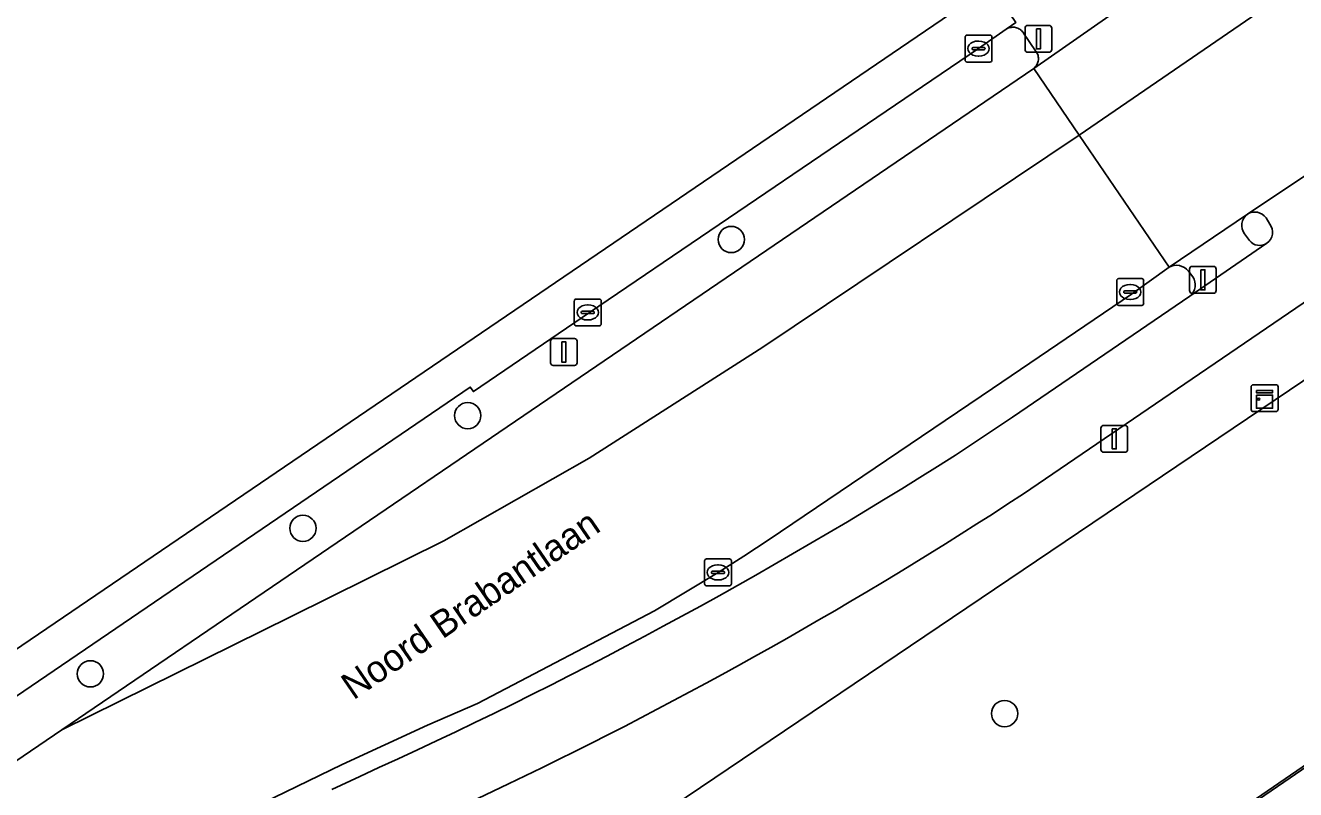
# Model space of a CAD drawing. Extents: x 158086 to 159499, y 382904 to 383981.
# Drawn here: x 158644.97 to 158692.22, y 383667.56 to 383696 of the extents above; entities that cross this region are included whole.
import ezdxf

# ---------------------------------------------------------------- set-up
doc = ezdxf.new("R2010")
doc.units = 0
for name, color, linetype in [('IMGEO_Berm_groen', 7, 'Continuous'), ('IMGEO_Boom', 7, 'Continuous'), ('IMGEO_Erf', 7, 'Continuous'), ('IMGEO_Fietspad_gesloten', 7, 'Continuous'), ('IMGEO_Groenvoorziening', 7, 'Continuous'), ('IMGEO_Haag', 7, 'Continuous'), ('IMGEO_Hek', 7, 'Continuous'), ('IMGEO_Kast', 7, 'Continuous'), ('IMGEO_Kolk', 7, 'Continuous'), ('IMGEO_Lichtmast', 7, 'Continuous'), ('IMGEO_Openbare_ruimte_label', 7, 'Continuous'), ('IMGEO_OVBaan_gesloten', 7, 'Continuous'), ('IMGEO_Pand', 7, 'Continuous'), ('IMGEO_Pand_overbouw', 7, 'Continuous'), ('IMGEO_Rijbaan_regionaal_gesloten', 7, 'Continuous'), ('IMGEO_Verkeerseiland_open', 7, 'Continuous'), ('IMGEO_Verkeersregelinstallatiepaal', 7, 'Continuous'), ('IMGEO_Voetpad_open', 7, 'Continuous')]:
    doc.layers.add(name, color=color, linetype=linetype)

msp = doc.modelspace()

# ---------------------------------------------------------------- linework, layer by layer
at = {"layer": 'IMGEO_Berm_groen'}
msp.add_lwpolyline([(158549.805, 383604.037), (158646.334, 383669.776), (158682.481, 383694.393), (158682.512, 383694.42), (158682.541, 383694.449), (158682.567, 383694.481), (158682.59, 383694.515), (158682.61, 383694.551), (158682.627, 383694.589), (158682.64, 383694.628), (158682.649, 383694.668), (158682.655, 383694.709), (158682.658, 383694.75), (158682.656, 383694.791), (158682.651, 383694.832), (158682.643, 383694.872), (158682.631, 383694.911), (158682.615, 383694.949), (158682.596, 383694.986), (158682.574, 383695.021), (158682.553, 383695.048), (158682.107, 383695.704), (158682.083, 383695.739), (158682.057, 383695.771), (158682.027, 383695.802), (158681.995, 383695.829), (158681.961, 383695.853), (158681.925, 383695.874), (158681.886, 383695.892), (158681.847, 383695.907), (158681.806, 383695.918), (158681.765, 383695.925), (158681.723, 383695.928), (158681.681, 383695.928), (158681.639, 383695.924), (158681.597, 383695.916), (158681.557, 383695.904), (158681.518, 383695.889), (158681.48, 383695.871), (158681.455, 383695.856), (158680.425, 383695.134), (158665.959, 383685.315), (158661.637, 383682.37), (158661.52, 383682.534), (158548.056, 383605.231)], dxfattribs=at)
at = {"layer": 'IMGEO_Boom'}
for centre in [(158671.23, 383688.028), (158661.429, 383681.474), (158655.297, 383677.281), (158647.392, 383671.865), (158681.398, 383670.386)]:
    msp.add_circle(centre, 0.489, dxfattribs=at)
at = {"layer": 'IMGEO_Erf'}
for points in [[(158729.099, 383616.559), (158728.839, 383620.185), (158728.439, 383620.385), (158728.428, 383620.601), (158728.677, 383620.637), (158728.348, 383626.76), (158727.972, 383629.705), (158727.114, 383632.709), (158726.048, 383635.333), (158724.872, 383637.952), (158708.676, 383673.308), (158706.167, 383677.797), (158704.425, 383679.61), (158703.932, 383680.049), (158702.053, 383681.54), (158697.379, 383684.33), (158696.494, 383684.617), (158695.551, 383684.559), (158694.59, 383684.171), (158658.622, 383659.897), (158670.444, 383632.112), (158671.436, 383629.225), (158672.003, 383626.033), (158672.679, 383613.971)], [(158692.312, 383653.38), (158686.375, 383649.304), (158685.946, 383649.919), (158683.173, 383653.983), (158681.59, 383656.267), (158681.684, 383656.321), (158680.398, 383658.194), (158688.051, 383663.47), (158687.222, 383664.705), (158693.83, 383669.241)]]:
    msp.add_lwpolyline(points, dxfattribs=at)
at = {"layer": 'IMGEO_Fietspad_gesloten'}
for points in [[(158693.312, 383690.899), (158690.431, 383688.972)], [(158691.123, 383688.832), (158691.262, 383688.601)], [(158691.152, 383687.89), (158688.292, 383685.926), (158681.697, 383681.423), (158679.574, 383680.007)], [(158682.097, 383678.561), (158695.782, 383687.887)], [(158653.924, 383663.46), (158662.945, 383667.77)], [(158657.409, 383668.05), (158656.375, 383667.557)]]:
    msp.add_lwpolyline(points, dxfattribs=at)
for centre, radius, start, end in [((158690.703, 383688.537), 0.513, 35.0697, 122.0558), ((158690.874, 383688.297), 0.493, 304.3749, 38.0359), ((158584.173, 383830.332), 178.043, 294.28914, 302.40051), ((158591.752, 383816.515), 164.904, 295.57685, 303.22044)]:
    msp.add_arc(centre, radius, start, end, dxfattribs=at)
at = {"layer": 'IMGEO_Groenvoorziening'}
for points in [[(158687.517, 383686.999), (158686.113, 383685.997), (158680.953, 383682.478), (158672.641, 383676.868), (158671.702, 383676.244), (158670.738, 383675.639), (158668.38, 383674.215), (158661.786, 383670.765), (158659.936, 383669.95), (158656.759, 383668.489), (158653.383, 383666.854), (158646.689, 383663.021), (158642.887, 383660.468), (158638.518, 383657.521), (158625.745, 383648.797), (158616.433, 383642.468), (158609.643, 383637.826), (158596.373, 383628.777)], [(158688.397, 383686.643), (158688.235, 383686.851)], [(158679.574, 383680.007), (158681.697, 383681.423), (158688.292, 383685.926)], [(158656.375, 383667.557), (158657.409, 383668.05)]]:
    msp.add_lwpolyline(points, dxfattribs=at)
for centre, radius, start, end in [((158687.788, 383686.499), 0.569, 38.2587, 118.447), ((158687.942, 383686.343), 0.545, 309.9592, 33.3781), ((158584.173, 383830.332), 178.043, 294.28914, 302.40051)]:
    msp.add_arc(centre, radius, start, end, dxfattribs=at)
at = {"layer": 'IMGEO_Haag'}
for points in [[(158687.517, 383686.999), (158686.113, 383685.997), (158680.953, 383682.478), (158672.641, 383676.868), (158671.702, 383676.244), (158670.738, 383675.639), (158668.38, 383674.215), (158661.786, 383670.765), (158659.936, 383669.95), (158656.759, 383668.489), (158653.383, 383666.854), (158646.689, 383663.021), (158642.887, 383660.468), (158638.518, 383657.521), (158625.745, 383648.797), (158616.433, 383642.468), (158609.643, 383637.826), (158596.373, 383628.777)], [(158688.397, 383686.643), (158688.235, 383686.851)], [(158679.574, 383680.007), (158681.697, 383681.423), (158688.292, 383685.926)], [(158656.375, 383667.557), (158657.409, 383668.05)]]:
    msp.add_lwpolyline(points, dxfattribs=at)
for centre, radius, start, end in [((158687.788, 383686.499), 0.569, 38.2587, 118.447), ((158687.942, 383686.343), 0.545, 309.9592, 33.3781), ((158584.173, 383830.332), 178.043, 294.28914, 302.40051)]:
    msp.add_arc(centre, radius, start, end, dxfattribs=at)
at = {"layer": 'IMGEO_Hek'}
msp.add_lwpolyline([(158658.622, 383659.897), (158694.59, 383684.171), (158695.551, 383684.559), (158696.494, 383684.617), (158697.379, 383684.33)], dxfattribs=at)
at = {"layer": 'IMGEO_Kast'}
for p, q in [((158690.571, 383681.697), (158690.571, 383682.538)), ((158690.571, 383682.538), (158690.571, 383681.697)), ((158690.646, 383682.622), (158691.487, 383682.622)), ((158691.487, 383682.622), (158690.646, 383682.622)), ((158691.571, 383682.547), (158691.571, 383681.706)), ((158691.571, 383681.706), (158691.571, 383682.547)), ((158691.496, 383681.622), (158690.655, 383681.622)), ((158690.655, 383681.622), (158691.496, 383681.622))]:
    msp.add_line(p, q, dxfattribs=at)
for points in [[(158690.766, 383682.412), (158691.366, 383682.412), (158691.366, 383682.327), (158690.766, 383682.327), (158690.766, 383682.412)], [(158690.766, 383682.237), (158691.366, 383682.237), (158691.366, 383681.748), (158690.766, 383681.748), (158690.766, 383682.237)]]:
    msp.add_lwpolyline(points, dxfattribs=at)
msp.add_circle((158690.85, 383682.086), 0.0377, dxfattribs=at)
for centre, start, end in [((158690.649, 383682.544), 92.4484, 184.2845), ((158690.649, 383682.544), 92.4484, 184.2845), ((158691.493, 383682.544), 2.4484, 94.2845), ((158691.493, 383682.544), 2.4484, 94.2845), ((158690.649, 383681.7), 182.4484, 274.2845), ((158690.649, 383681.7), 182.4484, 274.2845), ((158691.493, 383681.7), 272.4484, 4.2845), ((158691.493, 383681.7), 272.4484, 4.2845)]:
    msp.add_arc(centre, 0.0779, start, end, dxfattribs=at)
at = {"layer": 'IMGEO_Kolk'}
for p, q in [((158679.928, 383694.707), (158679.928, 383695.559)), ((158680.003, 383695.633), (158680.855, 383695.633)), ((158680.929, 383695.559), (158680.929, 383694.707)), ((158680.187, 383695.127), (158680.187, 383695.139)), ((158680.625, 383695.09), (158680.227, 383695.09)), ((158680.23, 383695.176), (158680.628, 383695.176)), ((158680.416, 383695.413), (158680.441, 383695.413)), ((158680.671, 383695.139), (158680.671, 383695.127)), ((158680.855, 383694.633), (158680.003, 383694.633)), ((158680.439, 383694.853), (158680.414, 383694.853)), ((158685.645, 383686.574), (158686.497, 383686.574)), ((158685.57, 383685.648), (158685.57, 383686.5)), ((158685.829, 383686.068), (158685.829, 383686.08)), ((158685.872, 383686.117), (158686.27, 383686.117)), ((158686.058, 383686.354), (158686.083, 383686.354)), ((158686.313, 383686.08), (158686.313, 383686.068)), ((158686.571, 383686.5), (158686.571, 383685.648)), ((158665.393, 383684.888), (158665.393, 383685.74)), ((158665.468, 383685.814), (158666.32, 383685.814)), ((158665.881, 383685.594), (158665.906, 383685.594)), ((158666.394, 383685.74), (158666.394, 383684.888)), ((158686.497, 383685.574), (158685.645, 383685.574)), ((158686.267, 383686.031), (158685.869, 383686.031)), ((158686.081, 383685.794), (158686.056, 383685.794)), ((158665.652, 383685.308), (158665.652, 383685.32)), ((158666.09, 383685.271), (158665.692, 383685.271)), ((158665.695, 383685.357), (158666.093, 383685.357)), ((158666.136, 383685.32), (158666.136, 383685.308)), ((158666.32, 383684.814), (158665.468, 383684.814)), ((158665.904, 383685.034), (158665.879, 383685.034)), ((158670.312, 383676.139), (158671.164, 383676.139)), ((158670.237, 383675.213), (158670.237, 383676.065)), ((158670.539, 383675.682), (158670.937, 383675.682)), ((158670.725, 383675.919), (158670.75, 383675.919)), ((158671.238, 383676.065), (158671.238, 383675.213)), ((158670.496, 383675.633), (158670.496, 383675.645)), ((158670.934, 383675.596), (158670.536, 383675.596)), ((158670.748, 383675.359), (158670.723, 383675.359)), ((158670.98, 383675.645), (158670.98, 383675.633)), ((158671.164, 383675.139), (158670.312, 383675.139))]:
    msp.add_line(p, q, dxfattribs=at)
for points in [[(158679.928, 383694.707), (158679.928, 383695.559)], [(158680.003, 383695.633), (158680.855, 383695.633)], [(158680.929, 383695.559), (158680.929, 383694.707)], [(158680.855, 383694.633), (158680.003, 383694.633)], [(158685.645, 383686.574), (158686.497, 383686.574)], [(158685.57, 383685.648), (158685.57, 383686.5)], [(158686.571, 383686.5), (158686.571, 383685.648)], [(158665.393, 383684.888), (158665.393, 383685.74)], [(158665.468, 383685.814), (158666.32, 383685.814)], [(158666.394, 383685.74), (158666.394, 383684.888)], [(158686.497, 383685.574), (158685.645, 383685.574)], [(158666.32, 383684.814), (158665.468, 383684.814)], [(158670.312, 383676.139), (158671.164, 383676.139)], [(158670.237, 383675.213), (158670.237, 383676.065)], [(158671.238, 383676.065), (158671.238, 383675.213)], [(158671.164, 383675.139), (158670.312, 383675.139)]]:
    msp.add_lwpolyline(points, dxfattribs=at)
for centre, radius, start, end in [((158680.005, 383695.557), 0.0765, 91.552, 178.448), ((158680.005, 383695.557), 0.0765, 91.552, 178.448), ((158680.853, 383695.557), 0.0765, 1.552, 88.448), ((158680.853, 383695.557), 0.0765, 1.552, 88.448), ((158680.227, 383695.136), 0.0403, 85.8775, 175.7526), ((158680.224, 383695.126), 0.0366, 178.938, 274.7102), ((158680.628, 383695.133), 0.043, 264.8664, 352.4533), ((158680.632, 383695.138), 0.0386, 1.7309, 96.639), ((158680.005, 383694.709), 0.0765, 181.552, 268.448), ((158680.005, 383694.709), 0.0765, 181.552, 268.448), ((158680.853, 383694.709), 0.0765, 271.552, 358.448), ((158680.853, 383694.709), 0.0765, 271.552, 358.448), ((158685.647, 383686.498), 0.0765, 91.552, 178.448), ((158685.647, 383686.498), 0.0765, 91.552, 178.448), ((158686.495, 383686.498), 0.0765, 1.552, 88.448), ((158686.495, 383686.498), 0.0765, 1.552, 88.448), ((158685.869, 383686.077), 0.0403, 85.8775, 175.7526), ((158685.866, 383686.067), 0.0366, 178.938, 274.7102), ((158686.27, 383686.074), 0.043, 264.8664, 352.4533), ((158686.274, 383686.079), 0.0386, 1.7309, 96.639), ((158665.47, 383685.738), 0.0765, 91.552, 178.448), ((158665.47, 383685.738), 0.0765, 91.552, 178.448), ((158666.318, 383685.738), 0.0765, 1.552, 88.448), ((158666.318, 383685.738), 0.0765, 1.552, 88.448), ((158685.647, 383685.65), 0.0765, 181.552, 268.448), ((158685.647, 383685.65), 0.0765, 181.552, 268.448), ((158686.495, 383685.65), 0.0765, 271.552, 358.448), ((158686.495, 383685.65), 0.0765, 271.552, 358.448), ((158665.692, 383685.317), 0.0403, 85.8775, 175.7526), ((158665.689, 383685.307), 0.0366, 178.938, 274.7102), ((158666.093, 383685.314), 0.043, 264.8664, 352.4533), ((158666.097, 383685.319), 0.0386, 1.7309, 96.639), ((158665.47, 383684.89), 0.0765, 181.552, 268.448), ((158665.47, 383684.89), 0.0765, 181.552, 268.448), ((158666.318, 383684.89), 0.0765, 271.552, 358.448), ((158666.318, 383684.89), 0.0765, 271.552, 358.448), ((158670.314, 383676.063), 0.0765, 91.552, 178.448), ((158670.314, 383676.063), 0.0765, 91.552, 178.448), ((158671.162, 383676.063), 0.0765, 1.552, 88.448), ((158671.162, 383676.063), 0.0765, 1.552, 88.448), ((158670.536, 383675.642), 0.0403, 85.8775, 175.7526), ((158670.941, 383675.644), 0.0386, 1.7309, 96.639), ((158670.314, 383675.215), 0.0765, 181.552, 268.448), ((158670.314, 383675.215), 0.0765, 181.552, 268.448), ((158670.533, 383675.632), 0.0366, 178.938, 274.7102), ((158670.937, 383675.639), 0.043, 264.8664, 352.4533), ((158671.162, 383675.215), 0.0765, 271.552, 358.448), ((158671.162, 383675.215), 0.0765, 271.552, 358.448)]:
    msp.add_arc(centre, radius, start, end, dxfattribs=at)
for centre, major_axis, ratio, start_param, end_param in [((158680.415, 383695.133), (-0.387, 0.002), 0.722429, 4.712389, 7.853982), ((158680.44, 383695.133), (-0.39, 0.002), 0.717154, 1.570796, 4.712389), ((158686.057, 383686.074), (-0.387, 0.002), 0.722429, 4.712389, 7.853982), ((158686.082, 383686.074), (-0.39, 0.002), 0.717154, 1.570796, 4.712389), ((158665.88, 383685.314), (-0.387, 0.002), 0.722429, 4.712389, 7.853982), ((158665.905, 383685.314), (-0.39, 0.002), 0.717154, 1.570796, 4.712389), ((158670.724, 383675.639), (-0.387, 0.002), 0.722429, 4.712389, 7.853982), ((158670.749, 383675.639), (-0.39, 0.002), 0.717154, 1.570796, 4.712389)]:
    msp.add_ellipse(centre, major_axis=major_axis, ratio=ratio, start_param=start_param, end_param=end_param, dxfattribs=at)
at = {"layer": 'IMGEO_Lichtmast'}
for p, q in [((158664.508, 383683.442), (158664.508, 383684.242)), ((158664.508, 383684.242), (158664.508, 383683.442)), ((158664.608, 383684.342), (158665.398, 383684.342)), ((158665.398, 383684.342), (158664.608, 383684.342)), ((158665.498, 383684.242), (158665.498, 383683.442)), ((158665.498, 383683.442), (158665.498, 383684.242)), ((158665.398, 383683.342), (158664.608, 383683.342)), ((158664.608, 383683.342), (158665.398, 383683.342)), ((158684.984, 383680.21), (158684.984, 383681.01)), ((158684.984, 383681.01), (158684.984, 383680.21)), ((158685.084, 383681.11), (158685.874, 383681.11)), ((158685.874, 383681.11), (158685.084, 383681.11)), ((158685.974, 383681.01), (158685.974, 383680.21)), ((158685.974, 383680.21), (158685.974, 383681.01)), ((158685.874, 383680.11), (158685.084, 383680.11)), ((158685.084, 383680.11), (158685.874, 383680.11))]:
    msp.add_line(p, q, dxfattribs=at)
for points in [[(158664.928, 383684.217), (158665.078, 383684.217), (158665.078, 383683.467), (158664.928, 383683.467), (158664.928, 383684.217)], [(158685.404, 383680.985), (158685.554, 383680.985), (158685.554, 383680.235), (158685.404, 383680.235), (158685.404, 383680.985)]]:
    msp.add_lwpolyline(points, dxfattribs=at)
for centre, start, end in [((158664.608, 383684.242), 90, 180), ((158664.608, 383684.242), 90, 180), ((158665.398, 383684.242), 0, 90), ((158665.398, 383684.242), 360, 90), ((158664.608, 383683.442), 180, 270), ((158664.608, 383683.442), 180, 270), ((158665.398, 383683.442), 270, 0), ((158665.398, 383683.442), 270, 0), ((158685.084, 383681.01), 90, 180), ((158685.084, 383681.01), 90, 180), ((158685.874, 383681.01), 0, 90), ((158685.874, 383681.01), 360, 90), ((158685.084, 383680.21), 180, 270), ((158685.084, 383680.21), 180, 270), ((158685.874, 383680.21), 270, 0), ((158685.874, 383680.21), 270, 0)]:
    msp.add_arc(centre, 0.1, start, end, dxfattribs=at)
at = {"layer": 'IMGEO_OVBaan_gesloten'}
msp.add_lwpolyline([(158548.056, 383605.231), (158661.52, 383682.534), (158661.637, 383682.37), (158665.959, 383685.315), (158680.425, 383695.134), (158681.455, 383695.856), (158681.822, 383696.107), (158680.904, 383697.465), (158637.817, 383668.138), (158540.809, 383602.111)], dxfattribs=at)
at = {"layer": 'IMGEO_Pand'}
msp.add_lwpolyline([(158693.83, 383669.241), (158687.222, 383664.705), (158688.051, 383663.47), (158680.398, 383658.194), (158681.684, 383656.321), (158681.59, 383656.267), (158683.173, 383653.983), (158685.946, 383649.919), (158686.375, 383649.304), (158692.312, 383653.38)], dxfattribs=at)
at = {"layer": 'IMGEO_Pand_overbouw'}
msp.add_lwpolyline([(158681.59, 383656.267), (158681.684, 383656.321), (158680.398, 383658.194), (158688.051, 383663.47), (158687.222, 383664.705), (158693.83, 383669.241), (158694.831, 383667.787), (158696.505, 383668.935), (158695.464, 383670.452), (158679.4, 383659.428)], close=True, dxfattribs=at)
at = {"layer": 'IMGEO_Rijbaan_regionaal_gesloten'}
for points in [[(158708.057, 383702.492), (158709.408, 383703.655), (158710.128, 383704.264), (158710.506, 383704.588), (158712.76, 383706.518), (158715.424, 383708.831), (158713.729, 383711.318), (158712.009, 383713.842), (158709.426, 383711.633), (158709.35, 383711.566), (158707.036, 383709.601), (158706.727, 383709.339), (158703.683, 383706.726), (158703.671, 383706.71), (158698.831, 383702.414), (158695.71, 383699.862), (158692.808, 383697.839), (158684.174, 383691.908), (158687.517, 383686.999), (158690.431, 383688.972), (158693.312, 383690.899), (158694.409, 383691.662), (158696.842, 383693.376), (158699.481, 383695.282)], [(158684.174, 383691.908), (158682.481, 383694.393), (158646.334, 383669.776), (158654.865, 383673.998), (158660.536, 383676.813), (158665.944, 383679.892), (158672.407, 383684.027)]]:
    msp.add_lwpolyline(points, close=True, dxfattribs=at)
for points in [[(158688.857, 383698.814), (158688.185, 383698.318), (158685.398, 383696.426), (158685.279, 383696.339), (158682.481, 383694.393), (158684.174, 383691.908), (158692.808, 383697.839), (158695.71, 383699.862), (158698.831, 383702.414), (158703.671, 383706.71), (158703.683, 383706.726)], [(158653.383, 383666.854), (158656.759, 383668.489), (158659.936, 383669.95), (158661.786, 383670.765), (158668.38, 383674.215), (158670.738, 383675.639), (158671.702, 383676.244), (158672.641, 383676.868), (158680.953, 383682.478), (158686.113, 383685.997), (158687.517, 383686.999), (158684.174, 383691.908), (158672.407, 383684.027), (158665.944, 383679.892), (158660.536, 383676.813), (158654.865, 383673.998), (158646.334, 383669.776), (158549.805, 383604.037)]]:
    msp.add_lwpolyline(points, dxfattribs=at)
at = {"layer": 'IMGEO_Verkeerseiland_open'}
for points in [[(158691.262, 383688.601), (158691.123, 383688.832)], [(158690.327, 383688.241), (158690.505, 383687.991)]]:
    msp.add_lwpolyline(points, dxfattribs=at)
for centre, radius, start, end in [((158690.729, 383688.557), 0.511, 125.6647, 218.1409), ((158690.703, 383688.537), 0.513, 35.0697, 122.0558), ((158690.874, 383688.297), 0.493, 304.3749, 38.0359), ((158690.883, 383688.291), 0.483, 218.4245, 303.8304)]:
    msp.add_arc(centre, radius, start, end, dxfattribs=at)
at = {"layer": 'IMGEO_Verkeersregelinstallatiepaal'}
for p, q in [((158682.26, 383695.997), (158683.05, 383695.997)), ((158683.05, 383695.997), (158682.26, 383695.997)), ((158682.16, 383695.097), (158682.16, 383695.897)), ((158682.16, 383695.897), (158682.16, 383695.097)), ((158683.15, 383695.897), (158683.15, 383695.097)), ((158683.15, 383695.097), (158683.15, 383695.897)), ((158683.05, 383694.997), (158682.26, 383694.997)), ((158682.26, 383694.997), (158683.05, 383694.997)), ((158688.377, 383687.029), (158689.167, 383687.029)), ((158689.167, 383687.029), (158688.377, 383687.029)), ((158688.277, 383686.129), (158688.277, 383686.929)), ((158688.277, 383686.929), (158688.277, 383686.129)), ((158689.267, 383686.929), (158689.267, 383686.129)), ((158689.267, 383686.129), (158689.267, 383686.929)), ((158689.167, 383686.029), (158688.377, 383686.029)), ((158688.377, 383686.029), (158689.167, 383686.029))]:
    msp.add_line(p, q, dxfattribs=at)
for points in [[(158682.58, 383695.872), (158682.73, 383695.872), (158682.73, 383695.122), (158682.58, 383695.122), (158682.58, 383695.872)], [(158688.697, 383686.904), (158688.847, 383686.904), (158688.847, 383686.154), (158688.697, 383686.154), (158688.697, 383686.904)]]:
    msp.add_lwpolyline(points, dxfattribs=at)
for centre, start, end in [((158682.26, 383695.897), 90, 180), ((158682.26, 383695.897), 90, 180), ((158683.05, 383695.897), 0, 90), ((158683.05, 383695.897), 360, 90), ((158682.26, 383695.097), 180, 270), ((158682.26, 383695.097), 180, 270), ((158683.05, 383695.097), 270, 0), ((158683.05, 383695.097), 270, 0), ((158688.377, 383686.929), 90, 180), ((158688.377, 383686.929), 90, 180), ((158689.167, 383686.929), 0, 90), ((158689.167, 383686.929), 360, 90), ((158688.377, 383686.129), 180, 270), ((158688.377, 383686.129), 180, 270), ((158689.167, 383686.129), 270, 0), ((158689.167, 383686.129), 270, 0)]:
    msp.add_arc(centre, 0.1, start, end, dxfattribs=at)
at = {"layer": 'IMGEO_Voetpad_open'}
for points in [[(158681.822, 383696.107), (158681.455, 383695.856), (158681.48, 383695.871), (158681.518, 383695.889), (158681.557, 383695.904), (158681.597, 383695.916), (158681.639, 383695.924), (158681.681, 383695.928), (158681.723, 383695.928), (158681.765, 383695.925), (158681.806, 383695.918), (158681.847, 383695.907), (158681.886, 383695.892), (158681.925, 383695.874), (158681.961, 383695.853), (158681.995, 383695.829), (158682.027, 383695.802), (158682.057, 383695.771), (158682.083, 383695.739), (158682.107, 383695.704), (158682.553, 383695.048), (158682.574, 383695.021), (158682.596, 383694.986), (158682.615, 383694.949), (158682.631, 383694.911), (158682.643, 383694.872), (158682.651, 383694.832), (158682.656, 383694.791), (158682.658, 383694.75), (158682.655, 383694.709), (158682.649, 383694.668), (158682.64, 383694.628), (158682.627, 383694.589), (158682.61, 383694.551), (158682.59, 383694.515), (158682.567, 383694.481), (158682.541, 383694.449), (158682.512, 383694.42), (158682.481, 383694.393), (158685.279, 383696.339)], [(158690.431, 383688.972), (158687.517, 383686.999)], [(158650.836, 383654.255), (158651.201, 383654.502), (158652.165, 383655.258), (158652.124, 383655.322), (158656.805, 383658.485), (158658.622, 383659.897), (158694.59, 383684.171), (158698.017, 383688.452)], [(158690.505, 383687.991), (158690.327, 383688.241)], [(158695.782, 383687.887), (158682.097, 383678.561)], [(158688.292, 383685.926), (158691.152, 383687.89)], [(158688.235, 383686.851), (158688.397, 383686.643)], [(158662.945, 383667.77), (158653.924, 383663.46)]]:
    msp.add_lwpolyline(points, dxfattribs=at)
for centre, radius, start, end in [((158690.729, 383688.557), 0.511, 125.6647, 218.1409), ((158690.883, 383688.291), 0.483, 218.4245, 303.8304), ((158687.788, 383686.499), 0.569, 38.2587, 118.447), ((158687.942, 383686.343), 0.545, 309.9592, 33.3781), ((158591.752, 383816.515), 164.904, 295.57685, 303.22044)]:
    msp.add_arc(centre, radius, start, end, dxfattribs=at)

# ---------------------------------------------------------------- texts
at = {"layer": 'IMGEO_Openbare_ruimte_label'}
msp.add_text('Noord Brabantlaan', height=1, rotation=34.4052, dxfattribs=at).set_placement((158657.176, 383670.87))

doc.saveas('drawing.dxf')
